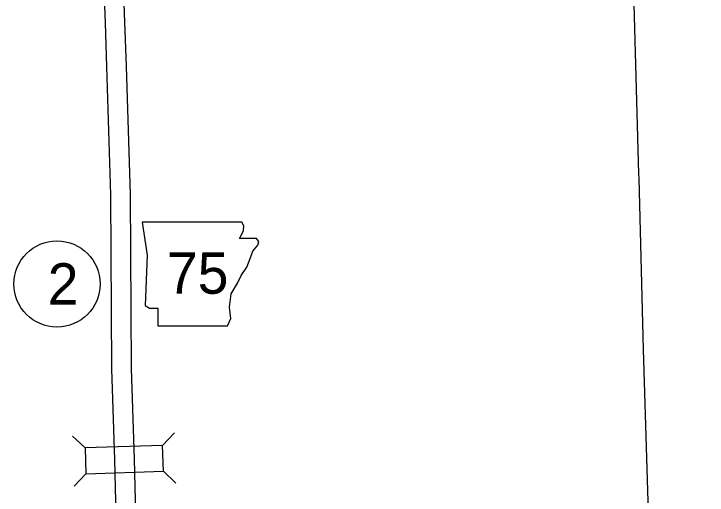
# Model space of a CAD drawing. Extents: x -939622 to -934222, y 1383701 to 1385301.
# Drawn here: x -935698.46 to -935666.61, y 1384422.5 to 1384444.62 of the extents above; entities that cross this region are included whole.
import ezdxf

# ---------------------------------------------------------------- set-up
doc = ezdxf.new("R2010")
doc.units = 0
for name, color, linetype in [('2', 7, 'Continuous'), ('Level 10', 7, 'Continuous'), ('Level 2', 7, 'Continuous'), ('Level 20', 7, 'Continuous'), ('Level 21', 7, 'Continuous'), ('Level 27', 7, 'Continuous')]:
    doc.layers.add(name, color=color, linetype=linetype)

msp = doc.modelspace()

# ---------------------------------------------------------------- linework, layer by layer
at = {"layer": '2'}
msp.add_lwpolyline([(-935670.525, 1384393.784), (-935666.605, 1384393.875), (-935666.621, 1384394.372), (-935666.771, 1384402.077), (-935666.8, 1384402.47), (-935667.111, 1384413.311), (-935669.04, 1384413.187), (-935669.287, 1384421.168), (-935669.283, 1384421.216), (-935669.528, 1384429.188), (-935669.733, 1384437.053), (-935669.744, 1384437.263), (-935669.964, 1384445.067), (-935669.974, 1384445.308), (-935670.167, 1384452.213)], dxfattribs=at)
at = {"layer": 'Level 10'}
for points in [[(-935694.124, 1384451.27), (-935694.421, 1384450.386), (-935694.47, 1384449.715), (-935694.266, 1384444.202), (-935694.197, 1384442.183), (-935694.01, 1384436.299), (-935693.967, 1384428.311), (-935693.836, 1384424.124), (-935693.742, 1384420.31), (-935693.489, 1384412.392), (-935693.321, 1384401.142), (-935693.369, 1384400.044), (-935693.318, 1384399.479), (-935693.082, 1384397.906), (-935692.13, 1384396.305), (-935690.125, 1384393.212)], [(-935693.271, 1384450.984), (-935693.532, 1384450.208), (-935693.568, 1384449.7), (-935693.367, 1384444.234), (-935693.298, 1384442.213), (-935693.11, 1384436.316), (-935693.067, 1384428.328), (-935692.936, 1384424.149), (-935692.842, 1384420.335), (-935692.589, 1384412.413), (-935692.421, 1384401.129), (-935692.468, 1384400.065), (-935692.424, 1384399.587), (-935692.218, 1384398.214), (-935691.366, 1384396.78), (-935689.071, 1384393.241)]]:
    msp.add_lwpolyline(points, dxfattribs=at)
at = {"layer": 'Level 2'}
msp.add_lwpolyline([(-935689.054, 1384393.241), (-935682.534, 1384393.49), (-935674.597, 1384393.689), (-935666.605, 1384393.875), (-935666.621, 1384394.372), (-935666.771, 1384402.077), (-935666.8, 1384402.47), (-935667.111, 1384413.311), (-935669.04, 1384413.187), (-935669.287, 1384421.168), (-935669.283, 1384421.216), (-935669.528, 1384429.188), (-935669.733, 1384437.053), (-935669.744, 1384437.263), (-935669.964, 1384445.067), (-935669.974, 1384445.308), (-935670.167, 1384452.213)], dxfattribs=at)
at = {"layer": 'Level 20'}
for p, q in [((-935695.186, 1384424.675), (-935695.763, 1384425.217)), ((-935691.624, 1384424.786), (-935691.081, 1384425.363)), ((-935695.149, 1384423.488), (-935695.691, 1384422.91)), ((-935691.586, 1384423.599), (-935691.009, 1384423.056))]:
    msp.add_line(p, q, dxfattribs=at)
msp.add_lwpolyline([(-935691.624, 1384424.786), (-935695.186, 1384424.675), (-935695.149, 1384423.488), (-935691.586, 1384423.599)], close=True, dxfattribs=at)
at = {"layer": 'Level 21'}
msp.add_lwpolyline([(-935692.554, 1384435.053), (-935692.326, 1384433.531), (-935692.427, 1384431.222), (-935692.224, 1384431.095), (-935691.843, 1384431.095), (-935691.843, 1384430.283), (-935688.646, 1384430.283), (-935688.494, 1384430.612), (-935688.544, 1384431.145), (-935688.468, 1384431.754), (-935688.189, 1384432.237), (-935688.012, 1384432.592), (-935687.758, 1384432.973), (-935687.605, 1384433.379), (-935687.479, 1384433.708), (-935687.25, 1384433.988), (-935687.199, 1384434.165), (-935687.301, 1384434.292), (-935688.088, 1384434.292), (-935687.91, 1384434.647), (-935687.885, 1384434.876), (-935687.99, 1384435.051)], close=True, dxfattribs=at)
at = {"layer": 'Level 27'}
msp.add_circle((-935696.476, 1384432.207), 1.98, dxfattribs=at)

# ---------------------------------------------------------------- texts
at = {"layer": 'Level 21'}
msp.add_text('75', height=1.9008, dxfattribs=at).set_placement((-935691.425, 1384431.757))
at = {"layer": 'Level 27'}
msp.add_text('2', height=1.901, dxfattribs=at).set_placement((-935696.901, 1384431.257))

doc.saveas('drawing.dxf')
